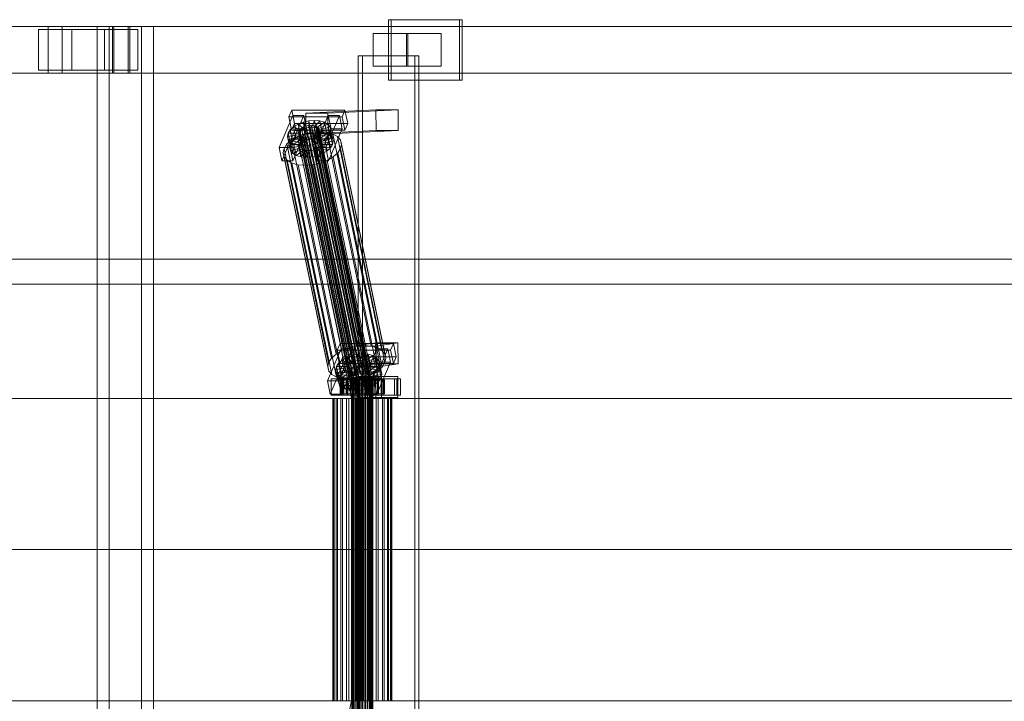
# Model space of a CAD drawing. Header units: millimetres. Extents: x -4395 to 65662, y -65530 to 6847.
# Tile 618 of 656: x 17024 to 17871, y -18130 to -17544. Entities that reach past the tile are written whole.
import ezdxf

# ---------------------------------------------------------------- set-up
doc = ezdxf.new("R2010")
doc.units = ezdxf.units.MM
doc.layers.add('superior_C02', color=7, linetype='Continuous', lineweight=0)

msp = doc.modelspace()

# ---------------------------------------------------------------- linework, layer by layer
at = {"layer": 'superior_C02'}
for p, q in [((17401.97, -17544), (17340.879, -17544)), ((17340.879, -17544), (17340.879, -17596)), ((17343.263, -17544), (17340.879, -17544)), ((17343.263, -17596), (17343.263, -17544)), ((17343.263, -17544), (17404.355, -17544)), ((17401.97, -17596), (17401.97, -17544)), ((17401.97, -17544), (17404.355, -17544)), ((17404.355, -17544), (17404.355, -17596)), ((17048.368, -17550), (15902.908, -17550)), ((15914.83, -17550), (17060.29, -17550)), ((17104.829, -17550), (15939.698, -17550)), ((15951.957, -17550), (17117.088, -17550)), ((17068.647, -17552.5), (17040.011, -17552.5)), ((17040.011, -17552.5), (17040.011, -17587.5)), ((17096.641, -17552.5), (17040.011, -17552.5)), ((17048.368, -17550), (17048.368, -17590)), ((17060.29, -17550), (17048.368, -17550)), ((18193.828, -17550), (17048.368, -17550)), ((17060.29, -17590), (17060.29, -17550)), ((17060.29, -17550), (18205.75, -17550)), ((17068.647, -17587.5), (17068.647, -17552.5)), ((17068.647, -17552.5), (17125.277, -17552.5)), ((17128.56, -17550), (17090.378, -17550)), ((17090.378, -17550), (17090.378, -18450)), ((17100.809, -17550), (17090.378, -17550)), ((17096.641, -17587.5), (17096.641, -17552.5)), ((17096.641, -17552.5), (17125.277, -17552.5)), ((17100.809, -18450), (17100.809, -17550)), ((17100.809, -17550), (17138.991, -17550)), ((17103.507, -17550), (17118.41, -17550)), ((17103.507, -17590), (17103.507, -17550)), ((18248.967, -17550), (17103.507, -17550)), ((17104.829, -17550), (17104.829, -17590)), ((17117.088, -17550), (17104.829, -17550)), ((17117.088, -17590), (17117.088, -17550)), ((17118.41, -17550), (17118.41, -17590)), ((17118.41, -17550), (18263.87, -17550)), ((17125.277, -17552.5), (17125.277, -17587.5)), ((17128.56, -18450), (17128.56, -17550)), ((17128.56, -17550), (17138.991, -17550)), ((17138.991, -17550), (17138.991, -18450)), ((17356.566, -17556), (17327.93, -17556)), ((17327.93, -17556), (17327.93, -17584)), ((17357.702, -17556), (17327.93, -17556)), ((17356.566, -17584), (17356.566, -17556)), ((17356.566, -17556), (17386.339, -17556)), ((17357.702, -17584), (17357.702, -17556)), ((17357.702, -17556), (17386.339, -17556)), ((17386.339, -17556), (17386.339, -17584)), ((17363.513, -17575), (17315.022, -17575)), ((17315.022, -17575), (17315.022, -18425)), ((17318.599, -17575), (17315.022, -17575)), ((17318.599, -18425), (17318.599, -17575)), ((17318.599, -17575), (17367.09, -17575)), ((17363.513, -18425), (17363.513, -17575)), ((17363.513, -17575), (17367.09, -17575)), ((17367.09, -17575), (17367.09, -18425)), ((17040.011, -17587.5), (17068.647, -17587.5)), ((17096.641, -17587.5), (17040.011, -17587.5)), ((17125.277, -17587.5), (17068.647, -17587.5)), ((17125.277, -17587.5), (17096.641, -17587.5)), ((17327.93, -17584), (17356.566, -17584)), ((17327.93, -17584), (17357.702, -17584)), ((17386.339, -17584), (17356.566, -17584)), ((17386.339, -17584), (17357.702, -17584)), ((15902.908, -17590), (17048.368, -17590)), ((15914.83, -17590), (17060.29, -17590)), ((15939.698, -17590), (17104.829, -17590)), ((15951.957, -17590), (17117.088, -17590)), ((17048.368, -17590), (17060.29, -17590)), ((17048.368, -17590), (18193.828, -17590)), ((17060.29, -17590), (18205.75, -17590)), ((17118.41, -17590), (17103.507, -17590)), ((17103.507, -17590), (18248.967, -17590)), ((17104.829, -17590), (17117.088, -17590)), ((17118.41, -17590), (18263.87, -17590)), ((17340.879, -17596), (17401.97, -17596)), ((17340.879, -17596), (17343.263, -17596)), ((17404.355, -17596), (17343.263, -17596)), ((17404.355, -17596), (17401.97, -17596)), ((17257.744, -17621.857), (17255.296, -17627.592)), ((17260.124, -17633.325), (17257.744, -17621.857)), ((17257.744, -17621.857), (17303.563, -17621.914)), ((17330.205, -17621.488), (17269.812, -17624.356)), ((17288.903, -17624.356), (17349.296, -17621.488)), ((17301.114, -17627.65), (17303.563, -17621.914)), ((17303.563, -17621.914), (17305.943, -17633.382)), ((17330.281, -17639.486), (17330.205, -17621.488)), ((17330.205, -17621.488), (17349.296, -17621.488)), ((17349.296, -17621.488), (17349.372, -17639.486)), ((17258.649, -17626.449), (17246.899, -17653.98)), ((17301.114, -17627.65), (17255.296, -17627.592)), ((17255.296, -17627.592), (17257.676, -17639.061)), ((17256.444, -17653.992), (17268.195, -17626.461)), ((17261.03, -17637.917), (17258.649, -17626.449)), ((17258.649, -17626.449), (17268.195, -17626.461)), ((17268.195, -17626.461), (17270.575, -17637.929)), ((17288.903, -17624.356), (17269.812, -17624.356)), ((17269.812, -17624.356), (17269.888, -17642.354)), ((17289.195, -17626.487), (17277.444, -17654.019)), ((17286.99, -17654.031), (17298.74, -17626.499)), ((17288.979, -17642.354), (17288.903, -17624.356)), ((17291.575, -17637.955), (17289.195, -17626.487)), ((17289.195, -17626.487), (17298.74, -17626.499)), ((17298.74, -17626.499), (17301.121, -17637.967)), ((17303.495, -17639.118), (17301.114, -17627.65)), ((17249.279, -17665.449), (17261.03, -17637.917)), ((17254.608, -17641.61), (17256.43, -17638.79)), ((17256.43, -17638.79), (17259.364, -17636.164)), ((17256.43, -17638.79), (17265.017, -17640.286)), ((17258.47, -17648.62), (17256.43, -17638.79)), ((17257.676, -17639.061), (17260.124, -17633.325)), ((17270.575, -17637.929), (17258.825, -17665.461)), ((17259.364, -17636.164), (17263.209, -17633.91)), ((17259.364, -17636.164), (17266.406, -17639.042)), ((17261.404, -17645.994), (17259.364, -17636.164)), ((17305.943, -17633.382), (17260.124, -17633.325)), ((17270.575, -17637.929), (17261.03, -17637.917)), ((17263.209, -17633.91), (17267.705, -17632.183)), ((17263.209, -17633.91), (17268.228, -17637.975)), ((17265.25, -17643.74), (17263.209, -17633.91)), ((17263.814, -17639.983), (17264.677, -17638.648)), ((17264.677, -17638.648), (17266.066, -17637.404)), ((17309.052, -17852.446), (17264.677, -17638.648)), ((17266.066, -17637.404), (17267.888, -17636.336)), ((17310.442, -17851.202), (17266.066, -17637.404)), ((17268.228, -17637.975), (17266.406, -17639.042)), ((17267.705, -17632.183), (17272.544, -17631.1)), ((17267.705, -17632.183), (17270.357, -17637.157)), ((17269.745, -17642.013), (17267.705, -17632.183)), ((17267.888, -17636.336), (17270.017, -17635.518)), ((17312.263, -17850.135), (17267.888, -17636.336)), ((17270.357, -17637.157), (17268.228, -17637.975)), ((17268.228, -17637.975), (17270.268, -17647.804)), ((17270.017, -17635.518), (17272.309, -17635.005)), ((17314.393, -17849.317), (17270.017, -17635.518)), ((17272.649, -17636.643), (17270.357, -17637.157)), ((17270.357, -17637.157), (17272.398, -17646.986)), ((17272.309, -17635.005), (17274.608, -17634.832)), ((17316.685, -17848.804), (17272.309, -17635.005)), ((17272.544, -17631.1), (17277.396, -17630.735)), ((17272.544, -17631.1), (17272.649, -17636.643)), ((17274.584, -17640.93), (17272.544, -17631.1)), ((17274.948, -17636.47), (17272.649, -17636.643)), ((17272.649, -17636.643), (17274.69, -17646.473)), ((17274.608, -17634.832), (17276.756, -17635.011)), ((17318.983, -17848.631), (17274.608, -17634.832)), ((17277.396, -17630.735), (17274.948, -17636.47)), ((17274.948, -17636.47), (17276.988, -17646.3)), ((17277.096, -17636.649), (17274.948, -17636.47)), ((17276.756, -17635.011), (17278.608, -17635.529)), ((17321.132, -17848.809), (17276.756, -17635.011)), ((17281.932, -17631.112), (17277.096, -17636.649)), ((17277.096, -17636.649), (17279.137, -17646.479)), ((17278.948, -17637.167), (17277.096, -17636.649)), ((17279.436, -17640.564), (17277.396, -17630.735)), ((17277.396, -17630.735), (17281.932, -17631.112)), ((17278.608, -17635.529), (17280.037, -17636.352)), ((17322.984, -17849.328), (17278.608, -17635.529)), ((17285.841, -17632.206), (17278.948, -17637.167)), ((17278.948, -17637.167), (17280.989, -17646.997)), ((17280.377, -17637.99), (17278.948, -17637.167)), ((17279.825, -17665.487), (17291.575, -17637.955)), ((17280.037, -17636.352), (17280.946, -17637.422)), ((17324.413, -17850.15), (17280.037, -17636.352)), ((17288.858, -17633.943), (17280.377, -17637.99)), ((17280.377, -17637.99), (17282.418, -17647.82)), ((17281.286, -17639.061), (17280.377, -17637.99)), ((17280.946, -17637.422), (17281.273, -17638.668)), ((17325.322, -17851.221), (17280.946, -17637.422)), ((17281.273, -17638.668), (17280.996, -17640.005)), ((17325.649, -17852.467), (17281.273, -17638.668)), ((17290.777, -17636.203), (17281.286, -17639.061)), ((17291.467, -17638.834), (17281.613, -17640.307)), ((17283.972, -17640.942), (17281.932, -17631.112)), ((17281.932, -17631.112), (17285.841, -17632.206)), ((17287.881, -17642.036), (17285.841, -17632.206)), ((17285.841, -17632.206), (17288.858, -17633.943)), ((17290.898, -17643.772), (17288.858, -17633.943)), ((17288.858, -17633.943), (17290.777, -17636.203)), ((17301.121, -17637.967), (17289.37, -17665.499)), ((17292.817, -17646.033), (17290.777, -17636.203)), ((17290.777, -17636.203), (17291.467, -17638.834)), ((17291.467, -17638.834), (17290.881, -17641.655)), ((17293.507, -17648.664), (17291.467, -17638.834)), ((17301.121, -17637.967), (17291.575, -17637.955)), ((17305.943, -17633.382), (17303.495, -17639.118)), ((17254.023, -17644.431), (17254.608, -17641.61)), ((17254.023, -17644.431), (17263.876, -17642.958)), ((17254.713, -17647.062), (17254.023, -17644.431)), ((17256.063, -17654.261), (17254.023, -17644.431)), ((17254.608, -17641.61), (17264.154, -17641.622)), ((17256.649, -17651.44), (17254.608, -17641.61)), ((17254.713, -17647.062), (17264.203, -17644.204)), ((17256.631, -17649.322), (17254.713, -17647.062)), ((17256.753, -17656.892), (17254.713, -17647.062)), ((17256.631, -17649.322), (17265.112, -17645.275)), ((17257.577, -17647.428), (17262.718, -17644.416)), ((17257.676, -17639.061), (17303.495, -17639.118)), ((17261.404, -17645.994), (17258.47, -17648.62)), ((17259.648, -17651.059), (17266.541, -17646.098)), ((17265.25, -17643.74), (17261.404, -17645.994)), ((17268.447, -17648.872), (17261.404, -17645.994)), ((17262.718, -17644.416), (17268.727, -17642.107)), ((17300.972, -17828.725), (17262.718, -17644.416)), ((17263.536, -17641.32), (17263.814, -17639.983)), ((17263.863, -17642.566), (17263.536, -17641.32)), ((17307.912, -17855.119), (17263.536, -17641.32)), ((17263.558, -17652.153), (17268.393, -17646.616)), ((17308.189, -17853.782), (17263.814, -17639.983)), ((17264.772, -17643.637), (17263.863, -17642.566)), ((17308.239, -17856.365), (17263.863, -17642.566)), ((17264.154, -17641.622), (17263.876, -17642.958)), ((17263.876, -17642.958), (17264.203, -17644.204)), ((17263.876, -17642.958), (17265.917, -17652.788)), ((17265.017, -17640.286), (17264.154, -17641.622)), ((17264.154, -17641.622), (17266.194, -17651.452)), ((17264.203, -17644.204), (17265.112, -17645.275)), ((17264.203, -17644.204), (17266.243, -17654.034)), ((17266.201, -17644.459), (17264.772, -17643.637)), ((17309.148, -17857.435), (17264.772, -17643.637)), ((17266.406, -17639.042), (17265.017, -17640.286)), ((17265.017, -17640.286), (17267.057, -17650.116)), ((17265.112, -17645.275), (17266.541, -17646.098)), ((17265.112, -17645.275), (17267.152, -17655.105)), ((17269.745, -17642.013), (17265.25, -17643.74)), ((17270.268, -17647.804), (17265.25, -17643.74)), ((17268.053, -17644.978), (17266.201, -17644.459)), ((17310.577, -17858.258), (17266.201, -17644.459)), ((17266.406, -17639.042), (17268.447, -17648.872)), ((17266.541, -17646.098), (17268.393, -17646.616)), ((17266.541, -17646.098), (17268.582, -17655.927)), ((17270.202, -17645.156), (17268.053, -17644.978)), ((17312.429, -17858.776), (17268.053, -17644.978)), ((17268.094, -17652.53), (17270.542, -17646.795)), ((17268.393, -17646.616), (17270.542, -17646.795)), ((17268.393, -17646.616), (17270.433, -17656.446)), ((17268.727, -17642.107), (17275.196, -17640.659)), ((17306.982, -17826.416), (17268.727, -17642.107)), ((17274.584, -17640.93), (17269.745, -17642.013)), ((17272.398, -17646.986), (17269.745, -17642.013)), ((17330.281, -17639.486), (17269.888, -17642.354)), ((17269.888, -17642.354), (17288.979, -17642.354)), ((17272.5, -17644.983), (17270.202, -17645.156)), ((17314.577, -17858.955), (17270.202, -17645.156)), ((17270.268, -17647.804), (17272.398, -17646.986)), ((17270.542, -17646.795), (17272.84, -17646.622)), ((17270.542, -17646.795), (17272.582, -17656.624)), ((17272.398, -17646.986), (17274.69, -17646.473)), ((17274.792, -17644.47), (17272.5, -17644.983)), ((17316.876, -17858.782), (17272.5, -17644.983)), ((17272.84, -17646.622), (17275.132, -17646.108)), ((17272.946, -17652.165), (17272.84, -17646.622)), ((17272.84, -17646.622), (17274.88, -17656.451)), ((17279.436, -17640.564), (17274.584, -17640.93)), ((17274.69, -17646.473), (17274.584, -17640.93)), ((17274.69, -17646.473), (17276.988, -17646.3)), ((17276.922, -17643.652), (17274.792, -17644.47)), ((17319.168, -17858.269), (17274.792, -17644.47)), ((17275.132, -17646.108), (17277.262, -17645.29)), ((17277.785, -17651.082), (17275.132, -17646.108)), ((17275.132, -17646.108), (17277.172, -17655.938)), ((17275.196, -17640.659), (17281.683, -17640.17)), ((17313.451, -17824.968), (17275.196, -17640.659)), ((17278.743, -17642.585), (17276.922, -17643.652)), ((17321.297, -17857.451), (17276.922, -17643.652)), ((17276.988, -17646.3), (17279.436, -17640.564)), ((17276.988, -17646.3), (17279.137, -17646.479)), ((17277.262, -17645.29), (17279.083, -17644.223)), ((17282.28, -17649.355), (17277.262, -17645.29)), ((17277.262, -17645.29), (17279.302, -17655.12)), ((17280.133, -17641.341), (17278.743, -17642.585)), ((17323.119, -17856.383), (17278.743, -17642.585)), ((17279.083, -17644.223), (17280.473, -17642.979)), ((17286.126, -17647.101), (17279.083, -17644.223)), ((17279.083, -17644.223), (17281.123, -17654.053)), ((17279.137, -17646.479), (17283.972, -17640.942)), ((17279.137, -17646.479), (17280.989, -17646.997)), ((17283.972, -17640.942), (17279.436, -17640.564)), ((17280.996, -17640.005), (17280.133, -17641.341)), ((17324.508, -17855.139), (17280.133, -17641.341)), ((17280.473, -17642.979), (17281.336, -17641.643)), ((17289.059, -17644.475), (17280.473, -17642.979)), ((17280.473, -17642.979), (17282.513, -17652.809)), ((17280.989, -17646.997), (17287.881, -17642.036)), ((17280.989, -17646.997), (17282.418, -17647.82)), ((17280.996, -17640.005), (17325.371, -17853.804)), ((17281.286, -17639.061), (17283.327, -17648.891)), ((17281.613, -17640.307), (17281.286, -17639.061)), ((17281.336, -17641.643), (17281.613, -17640.307)), ((17281.336, -17641.643), (17290.881, -17641.655)), ((17283.376, -17651.473), (17281.336, -17641.643)), ((17281.613, -17640.307), (17283.654, -17650.137)), ((17281.683, -17640.17), (17287.747, -17640.674)), ((17319.938, -17824.479), (17281.683, -17640.17)), ((17286.126, -17647.101), (17282.28, -17649.355)), ((17282.418, -17647.82), (17290.898, -17643.772)), ((17283.327, -17648.891), (17292.817, -17646.033)), ((17287.881, -17642.036), (17283.972, -17640.942)), ((17289.059, -17644.475), (17286.126, -17647.101)), ((17288.166, -17656.931), (17286.126, -17647.101)), ((17287.747, -17640.674), (17292.973, -17642.137)), ((17326.001, -17824.984), (17287.747, -17640.674)), ((17290.898, -17643.772), (17287.881, -17642.036)), ((17349.372, -17639.486), (17288.979, -17642.354)), ((17290.881, -17641.655), (17289.059, -17644.475)), ((17291.1, -17654.305), (17289.059, -17644.475)), ((17290.881, -17641.655), (17292.922, -17651.485)), ((17292.817, -17646.033), (17290.898, -17643.772)), ((17293.507, -17648.664), (17292.817, -17646.033)), ((17292.973, -17642.137), (17297.006, -17644.459)), ((17331.228, -17826.446), (17292.973, -17642.137)), ((17297.006, -17644.459), (17299.571, -17647.481)), ((17335.261, -17828.768), (17297.006, -17644.459)), ((17349.372, -17639.486), (17330.281, -17639.486)), ((17256.444, -17653.992), (17246.899, -17653.98)), ((17246.899, -17653.98), (17249.279, -17665.449)), ((17250.436, -17658.48), (17251.22, -17654.709)), ((17251.22, -17654.709), (17253.655, -17650.939)), ((17289.474, -17839.018), (17251.22, -17654.709)), ((17253.655, -17650.939), (17257.577, -17647.428)), ((17291.91, -17835.248), (17253.655, -17650.939)), ((17256.649, -17651.44), (17256.063, -17654.261)), ((17265.917, -17652.788), (17256.063, -17654.261)), ((17256.063, -17654.261), (17256.753, -17656.892)), ((17258.825, -17665.461), (17256.444, -17653.992)), ((17259.648, -17651.059), (17256.631, -17649.322)), ((17258.672, -17659.152), (17256.631, -17649.322)), ((17258.47, -17648.62), (17256.649, -17651.44)), ((17266.194, -17651.452), (17256.649, -17651.44)), ((17266.243, -17654.034), (17256.753, -17656.892)), ((17295.832, -17831.737), (17257.577, -17647.428)), ((17267.057, -17650.116), (17258.47, -17648.62)), ((17267.152, -17655.105), (17258.672, -17659.152)), ((17263.558, -17652.153), (17259.648, -17651.059)), ((17261.689, -17660.889), (17259.648, -17651.059)), ((17268.094, -17652.53), (17263.558, -17652.153)), ((17265.598, -17661.983), (17263.558, -17652.153)), ((17265.917, -17652.788), (17266.194, -17651.452)), ((17266.243, -17654.034), (17265.917, -17652.788)), ((17266.194, -17651.452), (17267.057, -17650.116)), ((17267.152, -17655.105), (17266.243, -17654.034)), ((17267.057, -17650.116), (17268.447, -17648.872)), ((17268.582, -17655.927), (17267.152, -17655.105)), ((17272.946, -17652.165), (17268.094, -17652.53)), ((17270.134, -17662.36), (17268.094, -17652.53)), ((17268.447, -17648.872), (17270.268, -17647.804)), ((17277.785, -17651.082), (17272.946, -17652.165)), ((17274.986, -17661.995), (17272.946, -17652.165)), ((17279.302, -17655.12), (17277.172, -17655.938)), ((17286.99, -17654.031), (17277.444, -17654.019)), ((17277.444, -17654.019), (17279.825, -17665.487)), ((17282.28, -17649.355), (17277.785, -17651.082)), ((17279.825, -17660.912), (17277.785, -17651.082)), ((17281.123, -17654.053), (17279.302, -17655.12)), ((17279.302, -17655.12), (17284.321, -17659.184)), ((17282.513, -17652.809), (17281.123, -17654.053)), ((17281.123, -17654.053), (17288.166, -17656.931)), ((17284.321, -17659.184), (17282.28, -17649.355)), ((17282.418, -17647.82), (17283.327, -17648.891)), ((17283.376, -17651.473), (17282.513, -17652.809)), ((17282.513, -17652.809), (17291.1, -17654.305)), ((17283.327, -17648.891), (17283.654, -17650.137)), ((17283.654, -17650.137), (17283.376, -17651.473)), ((17292.922, -17651.485), (17283.376, -17651.473)), ((17283.654, -17650.137), (17293.507, -17648.664)), ((17289.37, -17665.499), (17286.99, -17654.031)), ((17288.166, -17656.931), (17291.1, -17654.305)), ((17291.1, -17654.305), (17292.922, -17651.485)), ((17292.922, -17651.485), (17293.507, -17648.664)), ((17299.711, -17654.769), (17297.275, -17658.539)), ((17299.571, -17647.481), (17300.494, -17650.998)), ((17337.826, -17831.79), (17299.571, -17647.481)), ((17300.494, -17650.998), (17299.711, -17654.769)), ((17299.711, -17654.769), (17337.965, -17839.078)), ((17338.749, -17835.307), (17300.494, -17650.998)), ((17251.359, -17661.997), (17250.436, -17658.48)), ((17288.691, -17842.789), (17250.436, -17658.48)), ((17253.924, -17665.019), (17251.359, -17661.997)), ((17289.614, -17846.306), (17251.359, -17661.997)), ((17256.753, -17656.892), (17258.672, -17659.152)), ((17258.672, -17659.152), (17261.689, -17660.889)), ((17268.582, -17655.927), (17261.689, -17660.889)), ((17261.689, -17660.889), (17265.598, -17661.983)), ((17270.433, -17656.446), (17265.598, -17661.983)), ((17265.598, -17661.983), (17270.134, -17662.36)), ((17270.433, -17656.446), (17268.582, -17655.927)), ((17272.582, -17656.624), (17270.134, -17662.36)), ((17270.134, -17662.36), (17274.986, -17661.995)), ((17272.582, -17656.624), (17270.433, -17656.446)), ((17274.88, -17656.451), (17272.582, -17656.624)), ((17277.172, -17655.938), (17274.88, -17656.451)), ((17274.88, -17656.451), (17274.986, -17661.995)), ((17274.986, -17661.995), (17279.825, -17660.912)), ((17277.172, -17655.938), (17279.825, -17660.912)), ((17279.825, -17660.912), (17284.321, -17659.184)), ((17284.321, -17659.184), (17288.166, -17656.931)), ((17293.353, -17662.05), (17288.213, -17665.062)), ((17297.275, -17658.539), (17293.353, -17662.05)), ((17331.608, -17846.359), (17293.353, -17662.05)), ((17335.53, -17842.848), (17297.275, -17658.539)), ((17249.279, -17665.449), (17258.825, -17665.461)), ((17257.957, -17667.341), (17253.924, -17665.019)), ((17292.179, -17849.328), (17253.924, -17665.019)), ((17263.184, -17668.803), (17257.957, -17667.341)), ((17296.212, -17851.65), (17257.957, -17667.341)), ((17269.247, -17669.308), (17263.184, -17668.803)), ((17301.439, -17853.113), (17263.184, -17668.803)), ((17275.734, -17668.819), (17269.247, -17669.308)), ((17307.502, -17853.617), (17269.247, -17669.308)), ((17282.203, -17667.371), (17275.734, -17668.819)), ((17313.989, -17853.128), (17275.734, -17668.819)), ((17279.825, -17665.487), (17289.37, -17665.499)), ((17288.213, -17665.062), (17282.203, -17667.371)), ((17320.458, -17851.68), (17282.203, -17667.371)), ((17326.467, -17849.371), (17288.213, -17665.062)), ((15575.415, -17750), (24634.01, -17750)), ((24635.508, -17750), (15576.913, -17750)), ((16352.815, -17771.702), (17288.772, -17771.702)), ((17290.55, -17771.702), (16354.593, -17771.702)), ((17288.772, -17771.702), (17309.174, -17870)), ((17288.772, -17771.702), (17290.55, -17771.702)), ((17288.772, -17771.702), (18224.729, -17771.702)), ((17310.953, -17870), (17290.55, -17771.702)), ((18226.507, -17771.702), (17290.55, -17771.702)), ((17299.399, -17822.549), (17296.951, -17828.285)), ((17301.78, -17834.017), (17299.399, -17822.549)), ((17299.399, -17822.549), (17345.218, -17822.606)), ((17313.451, -17824.968), (17306.982, -17826.416)), ((17329.89, -17822.189), (17311.381, -17825.057)), ((17330.472, -17825.057), (17311.381, -17825.057)), ((17311.381, -17825.057), (17311.629, -17843.038)), ((17319.938, -17824.479), (17313.451, -17824.968)), ((17326.001, -17824.984), (17319.938, -17824.479)), ((17331.228, -17826.446), (17326.001, -17824.984)), ((17330.138, -17840.17), (17329.89, -17822.189)), ((17329.89, -17822.189), (17348.981, -17822.189)), ((17330.472, -17825.057), (17348.981, -17822.189)), ((17330.72, -17843.038), (17330.472, -17825.057)), ((17342.77, -17828.342), (17345.218, -17822.606)), ((17345.218, -17822.606), (17347.598, -17834.074)), ((17348.981, -17822.189), (17349.229, -17840.17)), ((17300.305, -17827.141), (17288.554, -17854.673)), ((17295.832, -17831.737), (17291.91, -17835.248)), ((17300.972, -17828.725), (17295.832, -17831.737)), ((17342.77, -17828.342), (17296.951, -17828.285)), ((17296.951, -17828.285), (17299.332, -17839.753)), ((17298.099, -17854.685), (17309.85, -17827.153)), ((17302.685, -17838.609), (17300.305, -17827.141)), ((17300.305, -17827.141), (17309.85, -17827.153)), ((17306.982, -17826.416), (17300.972, -17828.725)), ((17304.865, -17834.603), (17309.36, -17832.875)), ((17309.36, -17832.875), (17314.199, -17831.792)), ((17309.36, -17832.875), (17312.013, -17837.849)), ((17311.4, -17842.705), (17309.36, -17832.875)), ((17309.85, -17827.153), (17312.23, -17838.621)), ((17314.199, -17831.792), (17319.051, -17831.427)), ((17314.199, -17831.792), (17314.305, -17837.336)), ((17316.239, -17841.622), (17314.199, -17831.792)), ((17319.051, -17831.427), (17316.603, -17837.163)), ((17323.587, -17831.804), (17318.752, -17837.341)), ((17321.091, -17841.257), (17319.051, -17831.427)), ((17319.051, -17831.427), (17323.587, -17831.804)), ((17330.85, -17827.179), (17319.099, -17854.711)), ((17327.496, -17832.898), (17320.603, -17837.86)), ((17325.627, -17841.634), (17323.587, -17831.804)), ((17323.587, -17831.804), (17327.496, -17832.898)), ((17329.537, -17842.728), (17327.496, -17832.898)), ((17327.496, -17832.898), (17330.513, -17834.635)), ((17328.645, -17854.723), (17340.396, -17827.191)), ((17333.23, -17838.647), (17330.85, -17827.179)), ((17330.85, -17827.179), (17340.396, -17827.191)), ((17335.261, -17828.768), (17331.228, -17826.446)), ((17337.826, -17831.79), (17335.261, -17828.768)), ((17338.749, -17835.307), (17337.826, -17831.79)), ((17340.396, -17827.191), (17342.776, -17838.659)), ((17345.15, -17839.81), (17342.77, -17828.342)), ((17289.474, -17839.018), (17288.691, -17842.789)), ((17291.91, -17835.248), (17289.474, -17839.018)), ((17290.934, -17866.141), (17302.685, -17838.609)), ((17296.264, -17842.302), (17298.085, -17839.482)), ((17298.085, -17839.482), (17301.019, -17836.856)), ((17298.085, -17839.482), (17306.672, -17840.978)), ((17300.126, -17849.312), (17298.085, -17839.482)), ((17299.332, -17839.753), (17301.78, -17834.017)), ((17299.332, -17839.753), (17345.15, -17839.81)), ((17312.23, -17838.621), (17300.48, -17866.153)), ((17301.019, -17836.856), (17304.865, -17834.603)), ((17301.019, -17836.856), (17308.062, -17839.734)), ((17303.059, -17846.686), (17301.019, -17836.856)), ((17347.598, -17834.074), (17301.78, -17834.017)), ((17312.23, -17838.621), (17302.685, -17838.609)), ((17304.865, -17834.603), (17309.883, -17838.667)), ((17306.905, -17844.433), (17304.865, -17834.603)), ((17306.672, -17840.978), (17305.809, -17842.314)), ((17308.062, -17839.734), (17306.672, -17840.978)), ((17306.672, -17840.978), (17308.712, -17850.808)), ((17309.883, -17838.667), (17308.062, -17839.734)), ((17308.062, -17839.734), (17310.102, -17849.564)), ((17312.013, -17837.849), (17309.883, -17838.667)), ((17309.883, -17838.667), (17311.923, -17848.497)), ((17316.239, -17841.622), (17311.4, -17842.705)), ((17330.138, -17840.17), (17311.629, -17843.038)), ((17314.305, -17837.336), (17312.013, -17837.849)), ((17312.013, -17837.849), (17314.053, -17847.679)), ((17316.603, -17837.163), (17314.305, -17837.336)), ((17314.305, -17837.336), (17316.345, -17847.165)), ((17321.091, -17841.257), (17316.239, -17841.622)), ((17316.345, -17847.165), (17316.239, -17841.622)), ((17316.603, -17837.163), (17318.643, -17846.992)), ((17318.752, -17837.341), (17316.603, -17837.163)), ((17318.643, -17846.992), (17321.091, -17841.257)), ((17318.752, -17837.341), (17320.792, -17847.171)), ((17320.603, -17837.86), (17318.752, -17837.341)), ((17320.603, -17837.86), (17322.644, -17847.689)), ((17322.033, -17838.682), (17320.603, -17837.86)), ((17320.792, -17847.171), (17325.627, -17841.634)), ((17325.627, -17841.634), (17321.091, -17841.257)), ((17321.48, -17866.179), (17333.23, -17838.647)), ((17330.513, -17834.635), (17322.033, -17838.682)), ((17322.033, -17838.682), (17324.073, -17848.512)), ((17322.942, -17839.753), (17322.033, -17838.682)), ((17332.432, -17836.895), (17322.942, -17839.753)), ((17322.942, -17839.753), (17324.982, -17849.583)), ((17323.268, -17840.999), (17322.942, -17839.753)), ((17322.991, -17842.335), (17323.268, -17840.999)), ((17333.122, -17839.526), (17323.268, -17840.999)), ((17323.268, -17840.999), (17325.309, -17850.829)), ((17329.537, -17842.728), (17325.627, -17841.634)), ((17349.229, -17840.17), (17330.138, -17840.17)), ((17332.554, -17844.465), (17330.513, -17834.635)), ((17330.513, -17834.635), (17332.432, -17836.895)), ((17349.229, -17840.17), (17330.72, -17843.038)), ((17342.776, -17838.659), (17331.025, -17866.191)), ((17334.472, -17846.725), (17332.432, -17836.895)), ((17332.432, -17836.895), (17333.122, -17839.526)), ((17333.122, -17839.526), (17332.536, -17842.347)), ((17335.163, -17849.356), (17333.122, -17839.526)), ((17342.776, -17838.659), (17333.23, -17838.647)), ((17335.53, -17842.848), (17337.965, -17839.078)), ((17337.965, -17839.078), (17338.749, -17835.307)), ((17347.598, -17834.074), (17345.15, -17839.81)), ((17288.691, -17842.789), (17289.614, -17846.306)), ((17289.614, -17846.306), (17292.179, -17849.328)), ((17292.179, -17849.328), (17296.212, -17851.65)), ((17295.678, -17845.123), (17296.264, -17842.302)), ((17295.678, -17845.123), (17305.532, -17843.65)), ((17296.368, -17847.754), (17295.678, -17845.123)), ((17297.718, -17854.953), (17295.678, -17845.123)), ((17296.264, -17842.302), (17305.809, -17842.314)), ((17298.304, -17852.132), (17296.264, -17842.302)), ((17296.368, -17847.754), (17305.858, -17844.897)), ((17298.287, -17850.015), (17296.368, -17847.754)), ((17298.408, -17857.584), (17296.368, -17847.754)), ((17298.287, -17850.015), (17306.767, -17845.967)), ((17301.304, -17851.751), (17298.287, -17850.015)), ((17300.327, -17859.844), (17298.287, -17850.015)), ((17300.126, -17849.312), (17298.304, -17852.132)), ((17303.059, -17846.686), (17300.126, -17849.312)), ((17308.712, -17850.808), (17300.126, -17849.312)), ((17301.304, -17851.751), (17308.196, -17846.79)), ((17306.905, -17844.433), (17303.059, -17846.686)), ((17310.102, -17849.564), (17303.059, -17846.686)), ((17305.213, -17852.845), (17310.048, -17847.308)), ((17305.809, -17842.314), (17305.532, -17843.65)), ((17305.532, -17843.65), (17305.858, -17844.897)), ((17305.532, -17843.65), (17307.572, -17853.48)), ((17305.809, -17842.314), (17307.849, -17852.144)), ((17305.858, -17844.897), (17306.767, -17845.967)), ((17305.858, -17844.897), (17307.899, -17854.726)), ((17306.767, -17845.967), (17308.196, -17846.79)), ((17306.767, -17845.967), (17308.808, -17855.797)), ((17311.4, -17842.705), (17306.905, -17844.433)), ((17311.923, -17848.497), (17306.905, -17844.433)), ((17308.196, -17846.79), (17310.048, -17847.308)), ((17308.196, -17846.79), (17310.237, -17856.62)), ((17308.712, -17850.808), (17310.102, -17849.564)), ((17309.749, -17853.223), (17312.197, -17847.487)), ((17310.048, -17847.308), (17312.197, -17847.487)), ((17310.048, -17847.308), (17312.089, -17857.138)), ((17310.102, -17849.564), (17311.923, -17848.497)), ((17312.263, -17850.135), (17310.442, -17851.202)), ((17314.053, -17847.679), (17311.4, -17842.705)), ((17311.629, -17843.038), (17330.72, -17843.038)), ((17311.923, -17848.497), (17314.053, -17847.679)), ((17312.197, -17847.487), (17314.495, -17847.314)), ((17312.197, -17847.487), (17314.237, -17857.317)), ((17314.393, -17849.317), (17312.263, -17850.135)), ((17314.053, -17847.679), (17316.345, -17847.165)), ((17316.685, -17848.804), (17314.393, -17849.317)), ((17314.495, -17847.314), (17316.787, -17846.801)), ((17314.601, -17852.857), (17314.495, -17847.314)), ((17314.495, -17847.314), (17316.536, -17857.144)), ((17316.345, -17847.165), (17318.643, -17846.992)), ((17318.983, -17848.631), (17316.685, -17848.804)), ((17316.787, -17846.801), (17318.917, -17845.983)), ((17319.44, -17851.774), (17316.787, -17846.801)), ((17316.787, -17846.801), (17318.828, -17856.631)), ((17318.643, -17846.992), (17320.792, -17847.171)), ((17318.917, -17845.983), (17320.738, -17844.915)), ((17323.935, -17850.047), (17318.917, -17845.983)), ((17318.917, -17845.983), (17320.957, -17855.812)), ((17321.132, -17848.809), (17318.983, -17848.631)), ((17323.935, -17850.047), (17319.44, -17851.774)), ((17320.458, -17851.68), (17326.467, -17849.371)), ((17320.738, -17844.915), (17322.128, -17843.671)), ((17327.781, -17847.793), (17320.738, -17844.915)), ((17320.738, -17844.915), (17322.779, -17854.745)), ((17320.792, -17847.171), (17322.644, -17847.689)), ((17322.984, -17849.328), (17321.132, -17848.809)), ((17322.128, -17843.671), (17322.991, -17842.335)), ((17330.715, -17845.167), (17322.128, -17843.671)), ((17322.128, -17843.671), (17324.168, -17853.501)), ((17322.644, -17847.689), (17329.537, -17842.728)), ((17322.644, -17847.689), (17324.073, -17848.512)), ((17324.413, -17850.15), (17322.984, -17849.328)), ((17322.991, -17842.335), (17332.536, -17842.347)), ((17325.031, -17852.165), (17322.991, -17842.335)), ((17327.781, -17847.793), (17323.935, -17850.047)), ((17325.976, -17859.877), (17323.935, -17850.047)), ((17324.073, -17848.512), (17332.554, -17844.465)), ((17324.073, -17848.512), (17324.982, -17849.583)), ((17325.322, -17851.221), (17324.413, -17850.15)), ((17324.982, -17849.583), (17334.472, -17846.725)), ((17324.982, -17849.583), (17325.309, -17850.829)), ((17325.309, -17850.829), (17335.163, -17849.356)), ((17326.467, -17849.371), (17331.608, -17846.359)), ((17330.715, -17845.167), (17327.781, -17847.793)), ((17329.821, -17857.623), (17327.781, -17847.793)), ((17332.554, -17844.465), (17329.537, -17842.728)), ((17332.536, -17842.347), (17330.715, -17845.167)), ((17332.755, -17854.997), (17330.715, -17845.167)), ((17331.608, -17846.359), (17335.53, -17842.848)), ((17332.536, -17842.347), (17334.577, -17852.177)), ((17334.472, -17846.725), (17332.554, -17844.465)), ((17335.163, -17849.356), (17334.472, -17846.725)), ((17334.577, -17852.177), (17335.163, -17849.356)), ((17298.099, -17854.685), (17288.554, -17854.673)), ((17288.554, -17854.673), (17290.934, -17866.141)), ((17301.168, -17853), (17291.623, -17853)), ((17291.623, -17853), (17291.623, -17867)), ((17305.929, -17853), (17291.623, -17853)), ((17296.212, -17851.65), (17301.439, -17853.113)), ((17298.304, -17852.132), (17297.718, -17854.953)), ((17307.572, -17853.48), (17297.718, -17854.953)), ((17297.718, -17854.953), (17298.408, -17857.584)), ((17300.48, -17866.153), (17298.099, -17854.685)), ((17307.849, -17852.144), (17298.304, -17852.132)), ((17307.899, -17854.726), (17298.408, -17857.584)), ((17298.408, -17857.584), (17300.327, -17859.844)), ((17299.985, -17854), (17299.539, -17854)), ((17299.539, -17854), (17309.531, -17854)), ((17299.539, -17866), (17299.539, -17854)), ((17299.539, -17854), (17300.387, -17854)), ((17301.695, -17854), (17299.985, -17854)), ((17299.985, -17854), (17309.742, -17854)), ((17299.985, -17866), (17299.985, -17854)), ((17308.808, -17855.797), (17300.327, -17859.844)), ((17300.387, -17854), (17309.932, -17854)), ((17300.387, -17866), (17300.387, -17854)), ((17300.387, -17854), (17302.471, -17854)), ((17301.168, -17867), (17301.168, -17853)), ((17301.168, -17853), (17315.475, -17853)), ((17305.213, -17852.845), (17301.304, -17851.751)), ((17303.344, -17861.581), (17301.304, -17851.751)), ((17301.439, -17853.113), (17307.502, -17853.617)), ((17304.551, -17854), (17301.695, -17854)), ((17301.695, -17854), (17310.552, -17854)), ((17301.695, -17866), (17301.695, -17854)), ((17348.288, -17853), (17302.469, -17853)), ((17302.469, -17853), (17302.469, -17867)), ((17305.45, -17853), (17302.469, -17853)), ((17302.471, -17854), (17310.919, -17854)), ((17302.471, -17866), (17302.471, -17854)), ((17302.471, -17854), (17305.648, -17854)), ((17310.237, -17856.62), (17303.344, -17861.581)), ((17308.359, -17854), (17304.551, -17854)), ((17304.551, -17854), (17311.905, -17854)), ((17304.551, -17866), (17304.551, -17854)), ((17309.749, -17853.223), (17305.213, -17852.845)), ((17307.253, -17862.675), (17305.213, -17852.845)), ((17305.45, -17867), (17305.45, -17853)), ((17305.45, -17853), (17351.268, -17853)), ((17305.648, -17854), (17312.425, -17854)), ((17305.648, -17866), (17305.648, -17854)), ((17305.648, -17854), (17309.703, -17854)), ((17305.929, -17867), (17305.929, -17853)), ((17305.929, -17853), (17315.475, -17853)), ((17312.089, -17857.138), (17307.253, -17862.675)), ((17307.502, -17853.617), (17313.989, -17853.128)), ((17307.572, -17853.48), (17307.849, -17852.144)), ((17307.899, -17854.726), (17307.572, -17853.48)), ((17307.849, -17852.144), (17308.712, -17850.808)), ((17308.808, -17855.797), (17307.899, -17854.726)), ((17308.189, -17853.782), (17307.912, -17855.119)), ((17307.912, -17855.119), (17308.239, -17856.365)), ((17309.052, -17852.446), (17308.189, -17853.782)), ((17308.239, -17856.365), (17309.148, -17857.435)), ((17312.86, -17854), (17308.359, -17854)), ((17308.359, -17854), (17313.709, -17854)), ((17308.359, -17866), (17308.359, -17854)), ((17310.237, -17856.62), (17308.808, -17855.797)), ((17310.442, -17851.202), (17309.052, -17852.446)), ((17309.148, -17857.435), (17310.577, -17858.258)), ((17309.742, -17852), (17309.531, -17852)), ((17309.531, -17852), (17309.932, -17852)), ((17309.531, -18148), (17309.531, -17852)), ((17309.531, -17854), (17309.742, -17854)), ((17309.531, -17854), (17309.531, -17866)), ((17309.932, -17854), (17309.531, -17854)), ((17309.703, -17854), (17314.345, -17854)), ((17309.703, -17866), (17309.703, -17854)), ((17309.703, -17854), (17314.359, -17854)), ((17310.552, -17852), (17309.742, -17852)), ((17309.742, -18148), (17309.742, -17852)), ((17309.742, -17854), (17310.552, -17854)), ((17309.742, -17854), (17309.742, -17866)), ((17314.601, -17852.857), (17309.749, -17853.223)), ((17311.789, -17863.052), (17309.749, -17853.223)), ((17309.932, -17852), (17310.919, -17852)), ((17309.932, -18148), (17309.932, -17852)), ((17309.932, -17854), (17309.932, -17866)), ((17310.919, -17854), (17309.932, -17854)), ((17312.089, -17857.138), (17310.237, -17856.62)), ((17311.905, -17852), (17310.552, -17852)), ((17310.552, -18148), (17310.552, -17852)), ((17310.552, -17854), (17311.905, -17854)), ((17310.552, -17854), (17310.552, -17866)), ((17310.577, -17858.258), (17312.429, -17858.776)), ((17310.919, -17852), (17312.425, -17852)), ((17310.919, -18148), (17310.919, -17852)), ((17310.919, -17854), (17310.919, -17866)), ((17312.425, -17854), (17310.919, -17854)), ((17314.237, -17857.317), (17311.789, -17863.052)), ((17313.709, -17852), (17311.905, -17852)), ((17311.905, -18148), (17311.905, -17852)), ((17311.905, -17854), (17313.709, -17854)), ((17311.905, -17854), (17311.905, -17866)), ((17314.237, -17857.317), (17312.089, -17857.138)), ((17312.425, -17852), (17314.345, -17852)), ((17312.425, -18148), (17312.425, -17852)), ((17312.425, -17854), (17312.425, -17866)), ((17314.345, -17854), (17312.425, -17854)), ((17312.429, -17858.776), (17314.577, -17858.955)), ((17317.747, -17854), (17312.86, -17854)), ((17312.86, -17854), (17315.841, -17854)), ((17312.86, -17866), (17312.86, -17854)), ((17315.841, -17852), (17313.709, -17852)), ((17313.709, -18148), (17313.709, -17852)), ((17313.709, -17854), (17315.841, -17854)), ((17313.709, -17854), (17313.709, -17866)), ((17313.989, -17853.128), (17320.458, -17851.68)), ((17316.536, -17857.144), (17314.237, -17857.317)), ((17314.345, -17852), (17316.551, -17852)), ((17314.345, -18148), (17314.345, -17852)), ((17314.345, -17854), (17314.345, -17866)), ((17316.551, -17854), (17314.345, -17854)), ((17314.359, -17854), (17316.551, -17854)), ((17314.359, -17866), (17314.359, -17854)), ((17314.359, -17854), (17319.299, -17854)), ((17314.577, -17858.955), (17316.876, -17858.782)), ((17319.44, -17851.774), (17314.601, -17852.857)), ((17316.641, -17862.687), (17314.601, -17852.857)), ((17315.475, -17853), (17315.475, -17867)), ((17334.924, -17851), (17315.833, -17851)), ((17315.833, -17851), (17315.833, -17869)), ((17330.02, -17851), (17315.833, -17851)), ((17318.156, -17852), (17315.841, -17852)), ((17315.841, -18148), (17315.841, -17852)), ((17315.841, -17854), (17318.156, -17854)), ((17315.841, -17854), (17315.841, -17866)), ((17318.828, -17856.631), (17316.536, -17857.144)), ((17316.536, -17857.144), (17316.641, -17862.687)), ((17316.551, -17852), (17318.891, -17852)), ((17316.551, -18148), (17316.551, -17852)), ((17316.551, -17854), (17316.551, -17866)), ((17318.891, -17854), (17316.551, -17854)), ((17316.876, -17858.782), (17319.168, -17858.269)), ((17322.687, -17854), (17317.747, -17854)), ((17317.747, -17854), (17318.156, -17854)), ((17317.747, -17866), (17317.747, -17854)), ((17320.496, -17852), (17318.156, -17852)), ((17318.156, -18148), (17318.156, -17852)), ((17318.156, -17854), (17320.496, -17854)), ((17318.156, -17854), (17318.156, -17866)), ((17320.957, -17855.812), (17318.828, -17856.631)), ((17318.828, -17856.631), (17321.48, -17861.604)), ((17318.891, -17852), (17321.206, -17852)), ((17318.891, -18148), (17318.891, -17852)), ((17319.299, -17854), (17318.891, -17854)), ((17318.891, -17854), (17318.891, -17866)), ((17321.206, -17854), (17318.891, -17854)), ((17328.645, -17854.723), (17319.099, -17854.711)), ((17319.099, -17854.711), (17321.48, -17866.179)), ((17319.168, -17858.269), (17321.297, -17857.451)), ((17319.299, -17866), (17319.299, -17854)), ((17319.299, -17854), (17324.186, -17854)), ((17321.48, -17861.604), (17319.44, -17851.774)), ((17322.701, -17852), (17320.496, -17852)), ((17320.496, -18148), (17320.496, -17852)), ((17322.687, -17854), (17320.496, -17854)), ((17320.496, -17854), (17322.701, -17854)), ((17320.496, -17854), (17320.496, -17866)), ((17322.779, -17854.745), (17320.957, -17855.812)), ((17320.957, -17855.812), (17325.976, -17859.877)), ((17321.206, -17852), (17323.338, -17852)), ((17321.206, -18148), (17321.206, -17852)), ((17324.186, -17854), (17321.206, -17854)), ((17321.206, -17854), (17321.206, -17866)), ((17323.338, -17854), (17321.206, -17854)), ((17321.297, -17857.451), (17323.119, -17856.383)), ((17331.714, -17853), (17322.168, -17853)), ((17322.168, -17853), (17322.168, -17867)), ((17336.475, -17853), (17322.168, -17853)), ((17327.343, -17854), (17322.687, -17854)), ((17322.687, -17866), (17322.687, -17854)), ((17324.622, -17852), (17322.701, -17852)), ((17322.701, -18148), (17322.701, -17852)), ((17327.343, -17854), (17322.701, -17854)), ((17322.701, -17854), (17324.622, -17854)), ((17322.701, -17854), (17322.701, -17866)), ((17324.168, -17853.501), (17322.779, -17854.745)), ((17322.779, -17854.745), (17329.821, -17857.623)), ((17323.119, -17856.383), (17324.508, -17855.139)), ((17323.338, -17852), (17325.142, -17852)), ((17323.338, -18148), (17323.338, -17852)), ((17328.687, -17854), (17323.338, -17854)), ((17323.338, -17854), (17323.338, -17866)), ((17325.142, -17854), (17323.338, -17854)), ((17325.031, -17852.165), (17324.168, -17853.501)), ((17324.168, -17853.501), (17332.755, -17854.997)), ((17324.186, -17866), (17324.186, -17854)), ((17324.186, -17854), (17328.687, -17854)), ((17324.508, -17855.139), (17325.371, -17853.804)), ((17326.127, -17852), (17324.622, -17852)), ((17324.622, -18148), (17324.622, -17852)), ((17331.398, -17854), (17324.622, -17854)), ((17324.622, -17854), (17326.127, -17854)), ((17324.622, -17854), (17324.622, -17866)), ((17325.309, -17850.829), (17325.031, -17852.165)), ((17334.577, -17852.177), (17325.031, -17852.165)), ((17325.142, -17852), (17326.495, -17852)), ((17325.142, -18148), (17325.142, -17852)), ((17332.496, -17854), (17325.142, -17854)), ((17325.142, -17854), (17325.142, -17866)), ((17326.495, -17854), (17325.142, -17854)), ((17325.649, -17852.467), (17325.322, -17851.221)), ((17325.371, -17853.804), (17325.649, -17852.467)), ((17325.976, -17859.877), (17329.821, -17857.623)), ((17327.114, -17852), (17326.127, -17852)), ((17326.127, -18148), (17326.127, -17852)), ((17334.576, -17854), (17326.127, -17854)), ((17326.127, -17854), (17327.114, -17854)), ((17326.127, -17854), (17326.127, -17866)), ((17326.495, -17852), (17327.305, -17852)), ((17326.495, -18148), (17326.495, -17852)), ((17335.352, -17854), (17326.495, -17854)), ((17326.495, -17854), (17326.495, -17866)), ((17327.305, -17854), (17326.495, -17854)), ((17327.516, -17852), (17327.114, -17852)), ((17327.114, -17852), (17327.114, -18148)), ((17327.114, -17854), (17336.66, -17854)), ((17327.114, -17866), (17327.114, -17854)), ((17327.114, -17854), (17327.516, -17854)), ((17327.305, -17852), (17327.516, -17852)), ((17327.305, -18148), (17327.305, -17852)), ((17337.061, -17854), (17327.305, -17854)), ((17327.305, -17854), (17327.305, -17866)), ((17327.516, -17854), (17327.305, -17854)), ((17331.398, -17854), (17327.343, -17854)), ((17327.343, -17866), (17327.343, -17854)), ((17327.516, -18148), (17327.516, -17852)), ((17337.507, -17854), (17327.516, -17854)), ((17327.516, -17854), (17327.516, -17866)), ((17331.025, -17866.191), (17328.645, -17854.723)), ((17328.687, -17866), (17328.687, -17854)), ((17328.687, -17854), (17332.496, -17854)), ((17329.821, -17857.623), (17332.755, -17854.997)), ((17330.02, -17869), (17330.02, -17851)), ((17330.02, -17851), (17349.111, -17851)), ((17334.576, -17854), (17331.398, -17854)), ((17331.398, -17866), (17331.398, -17854)), ((17331.714, -17867), (17331.714, -17853)), ((17331.714, -17853), (17346.02, -17853)), ((17332.496, -17866), (17332.496, -17854)), ((17332.496, -17854), (17335.352, -17854)), ((17332.755, -17854.997), (17334.577, -17852.177)), ((17336.66, -17854), (17334.576, -17854)), ((17334.576, -17866), (17334.576, -17854)), ((17334.924, -17869), (17334.924, -17851)), ((17334.924, -17851), (17349.111, -17851)), ((17335.352, -17866), (17335.352, -17854)), ((17335.352, -17854), (17337.061, -17854)), ((17336.475, -17867), (17336.475, -17853)), ((17336.475, -17853), (17346.02, -17853)), ((17336.66, -17854), (17336.66, -17866)), ((17337.507, -17854), (17336.66, -17854)), ((17337.061, -17866), (17337.061, -17854)), ((17337.061, -17854), (17337.507, -17854)), ((17337.507, -17866), (17337.507, -17854)), ((17346.02, -17853), (17346.02, -17867)), ((17348.288, -17867), (17348.288, -17853)), ((17348.288, -17853), (17351.268, -17853)), ((17349.111, -17851), (17349.111, -17869)), ((17351.268, -17853), (17351.268, -17867)), ((17290.934, -17866.141), (17300.48, -17866.153)), ((17291.623, -17867), (17301.168, -17867)), ((17291.623, -17867), (17305.929, -17867)), ((17309.531, -17866), (17299.539, -17866)), ((17299.539, -17866), (17299.985, -17866)), ((17300.387, -17866), (17299.539, -17866)), ((17309.742, -17866), (17299.985, -17866)), ((17299.985, -17866), (17301.695, -17866)), ((17300.327, -17859.844), (17303.344, -17861.581)), ((17309.932, -17866), (17300.387, -17866)), ((17302.471, -17866), (17300.387, -17866)), ((17315.475, -17867), (17301.168, -17867)), ((17310.552, -17866), (17301.695, -17866)), ((17301.695, -17866), (17304.551, -17866)), ((17302.469, -17867), (17348.288, -17867)), ((17302.469, -17867), (17305.45, -17867)), ((17310.919, -17866), (17302.471, -17866)), ((17305.648, -17866), (17302.471, -17866)), ((17303.344, -17861.581), (17307.253, -17862.675)), ((17311.905, -17866), (17304.551, -17866)), ((17304.551, -17866), (17308.359, -17866)), ((17351.268, -17867), (17305.45, -17867)), ((17312.425, -17866), (17305.648, -17866)), ((17309.703, -17866), (17305.648, -17866)), ((17315.475, -17867), (17305.929, -17867)), ((17307.253, -17862.675), (17311.789, -17863.052)), ((17313.709, -17866), (17308.359, -17866)), ((17308.359, -17866), (17312.86, -17866)), ((17309.742, -17866), (17309.531, -17866)), ((17309.531, -17866), (17309.932, -17866)), ((17314.345, -17866), (17309.703, -17866)), ((17314.359, -17866), (17309.703, -17866)), ((17310.552, -17866), (17309.742, -17866)), ((17309.932, -17866), (17310.919, -17866)), ((17311.905, -17866), (17310.552, -17866)), ((17310.919, -17866), (17312.425, -17866)), ((17311.789, -17863.052), (17316.641, -17862.687)), ((17313.709, -17866), (17311.905, -17866)), ((17312.425, -17866), (17314.345, -17866)), ((17315.841, -17866), (17312.86, -17866)), ((17312.86, -17866), (17317.747, -17866)), ((17315.841, -17866), (17313.709, -17866)), ((17314.345, -17866), (17316.551, -17866)), ((17316.551, -17866), (17314.359, -17866)), ((17319.299, -17866), (17314.359, -17866)), ((17318.156, -17866), (17315.841, -17866)), ((17316.551, -17866), (17318.891, -17866)), ((17316.641, -17862.687), (17321.48, -17861.604)), ((17318.156, -17866), (17317.747, -17866)), ((17317.747, -17866), (17322.687, -17866)), ((17320.496, -17866), (17318.156, -17866)), ((17318.891, -17866), (17319.299, -17866)), ((17318.891, -17866), (17321.206, -17866)), ((17324.186, -17866), (17319.299, -17866)), ((17322.701, -17866), (17320.496, -17866)), ((17320.496, -17866), (17322.687, -17866)), ((17321.206, -17866), (17324.186, -17866)), ((17321.206, -17866), (17323.338, -17866)), ((17321.48, -17861.604), (17325.976, -17859.877)), ((17321.48, -17866.179), (17331.025, -17866.191)), ((17322.168, -17867), (17331.714, -17867)), ((17322.168, -17867), (17336.475, -17867)), ((17322.687, -17866), (17327.343, -17866)), ((17324.622, -17866), (17322.701, -17866)), ((17322.701, -17866), (17327.343, -17866)), ((17323.338, -17866), (17328.687, -17866)), ((17323.338, -17866), (17325.142, -17866)), ((17328.687, -17866), (17324.186, -17866)), ((17326.127, -17866), (17324.622, -17866)), ((17324.622, -17866), (17331.398, -17866)), ((17325.142, -17866), (17332.496, -17866)), ((17325.142, -17866), (17326.495, -17866)), ((17327.114, -17866), (17326.127, -17866)), ((17326.127, -17866), (17334.576, -17866)), ((17326.495, -17866), (17335.352, -17866)), ((17326.495, -17866), (17327.305, -17866)), ((17336.66, -17866), (17327.114, -17866)), ((17327.516, -17866), (17327.114, -17866)), ((17327.305, -17866), (17337.061, -17866)), ((17327.305, -17866), (17327.516, -17866)), ((17327.343, -17866), (17331.398, -17866)), ((17327.516, -17866), (17337.507, -17866)), ((17332.496, -17866), (17328.687, -17866)), ((17331.398, -17866), (17334.576, -17866)), ((17346.02, -17867), (17331.714, -17867)), ((17335.352, -17866), (17332.496, -17866)), ((17334.576, -17866), (17336.66, -17866)), ((17337.061, -17866), (17335.352, -17866)), ((17346.02, -17867), (17336.475, -17867)), ((17336.66, -17866), (17337.507, -17866)), ((17337.507, -17866), (17337.061, -17866)), ((17351.268, -17867), (17348.288, -17867)), ((16373.217, -17870), (17309.174, -17870)), ((17310.953, -17870), (16374.996, -17870)), ((17293.741, -17870), (17293.145, -17870)), ((17293.145, -17870), (17294.278, -17870)), ((17293.145, -18130), (17293.145, -17870)), ((17296.026, -17870), (17293.741, -17870)), ((17293.741, -18130), (17293.741, -17870)), ((17294.278, -17870), (17297.063, -17870)), ((17294.278, -18130), (17294.278, -17870)), ((17299.844, -17870), (17296.026, -17870)), ((17296.026, -18130), (17296.026, -17870)), ((17297.063, -17870), (17301.311, -17870)), ((17297.063, -18130), (17297.063, -17870)), ((17304.936, -17870), (17299.844, -17870)), ((17299.844, -18130), (17299.844, -17870)), ((17301.311, -17870), (17306.732, -17870)), ((17301.311, -18130), (17301.311, -17870)), ((17310.953, -17870), (17304.936, -17870)), ((17304.936, -18130), (17304.936, -17870)), ((17306.732, -17870), (17312.957, -17870)), ((17306.732, -18130), (17306.732, -17870)), ((17309.174, -17870), (17309.174, -18000)), ((17309.174, -17870), (18245.131, -17870)), ((17310.953, -18000), (17310.953, -17870)), ((18246.91, -17870), (17310.953, -17870)), ((17317.486, -17870), (17310.953, -17870)), ((17310.953, -18130), (17310.953, -17870)), ((17312.957, -17870), (17319.561, -17870)), ((17312.957, -18130), (17312.957, -17870)), ((17315.833, -17869), (17334.924, -17869)), ((17330.02, -17869), (17315.833, -17869)), ((17324.09, -17870), (17317.486, -17870)), ((17317.486, -18130), (17317.486, -17870)), ((17319.561, -17870), (17326.094, -17870)), ((17319.561, -18130), (17319.561, -17870)), ((17330.314, -17870), (17324.09, -17870)), ((17324.09, -18130), (17324.09, -17870)), ((17326.094, -17870), (17332.111, -17870)), ((17326.094, -18130), (17326.094, -17870)), ((17349.111, -17869), (17330.02, -17869)), ((17335.735, -17870), (17330.314, -17870)), ((17330.314, -18130), (17330.314, -17870)), ((17332.111, -17870), (17337.202, -17870)), ((17332.111, -18130), (17332.111, -17870)), ((17349.111, -17869), (17334.924, -17869)), ((17339.983, -17870), (17335.735, -17870)), ((17335.735, -18130), (17335.735, -17870)), ((17337.202, -17870), (17341.021, -17870)), ((17337.202, -18130), (17337.202, -17870)), ((17342.769, -17870), (17339.983, -17870)), ((17339.983, -18130), (17339.983, -17870)), ((17341.021, -17870), (17343.306, -17870)), ((17341.021, -18130), (17341.021, -17870)), ((17343.902, -17870), (17342.769, -17870)), ((17342.769, -17870), (17342.769, -18130)), ((17343.306, -17870), (17343.902, -17870)), ((17343.306, -18130), (17343.306, -17870)), ((17343.902, -18130), (17343.902, -17870)), ((16373.217, -18000), (17309.174, -18000)), ((17310.953, -18000), (16374.996, -18000)), ((17309.174, -18000), (17309.174, -18130)), ((17309.174, -18000), (18245.131, -18000)), ((17310.953, -18130), (17310.953, -18000)), ((18246.91, -18000), (17310.953, -18000)), ((16373.217, -18130), (17309.174, -18130)), ((17310.953, -18130), (16374.996, -18130)), ((17309.174, -18130), (17288.772, -18228.298)), ((17290.55, -18228.298), (17310.953, -18130)), ((17294.278, -18130), (17293.145, -18130)), ((17293.145, -18130), (17293.741, -18130)), ((17293.741, -18130), (17296.026, -18130)), ((17297.063, -18130), (17294.278, -18130)), ((17296.026, -18130), (17299.844, -18130)), ((17301.311, -18130), (17297.063, -18130)), ((17299.844, -18130), (17304.936, -18130)), ((17306.732, -18130), (17301.311, -18130)), ((17304.936, -18130), (17310.953, -18130)), ((17312.957, -18130), (17306.732, -18130)), ((17309.174, -18130), (18245.131, -18130)), ((18246.91, -18130), (17310.953, -18130)), ((17310.953, -18130), (17317.486, -18130)), ((17319.561, -18130), (17312.957, -18130)), ((17317.486, -18130), (17324.09, -18130)), ((17326.094, -18130), (17319.561, -18130)), ((17324.09, -18130), (17330.314, -18130)), ((17332.111, -18130), (17326.094, -18130)), ((17330.314, -18130), (17335.735, -18130)), ((17337.202, -18130), (17332.111, -18130)), ((17335.735, -18130), (17339.983, -18130)), ((17341.021, -18130), (17337.202, -18130)), ((17339.983, -18130), (17342.769, -18130)), ((17343.306, -18130), (17341.021, -18130)), ((17342.769, -18130), (17343.902, -18130)), ((17343.902, -18130), (17343.306, -18130))]:
    msp.add_line(p, q, dxfattribs=at)

doc.saveas('drawing.dxf')
